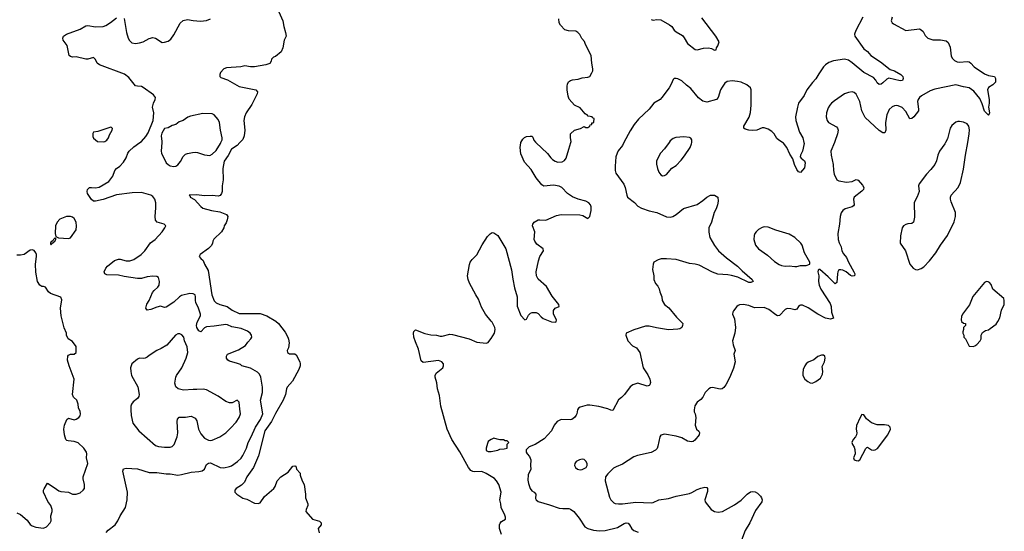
# Model space of a CAD drawing. Header units: inches. Extents: x 1603819 to 1745079, y 385938 to 533966.
# Tile 366 of 561: x 1665080 to 1675356, y 465942 to 471283. Entities that reach past the tile are written whole.
import ezdxf

# ---------------------------------------------------------------- set-up
doc = ezdxf.new("R2010")
doc.units = ezdxf.units.IN
doc.header["$MEASUREMENT"] = 0
for name, color, linetype in [('B6466', 7, 'Continuous'), ('B6467', 7, 'Continuous'), ('B6476', 7, 'Continuous'), ('B6477', 7, 'Continuous')]:
    doc.layers.add(name, color=color, linetype=linetype)

msp = doc.modelspace()

# ---------------------------------------------------------------- linework, layer by layer
at = {"layer": 'B6466', "color": 5}
for points, elevation in [([(1665981, 465930), (1666005, 465955), (1666076, 466010), (1666106, 466050), (1666130, 466105), (1666183, 466190), (1666202, 466270), (1666206, 466350), (1666158, 466570), (1666165, 466595), (1666190, 466603), (1666310, 466594), (1666430, 466555), (1666510, 466555), (1666610, 466541), (1666650, 466543), (1666730, 466529), (1666770, 466534), (1666870, 466559), (1666950, 466565), (1666985, 466575), (1667008, 466592), (1667030, 466640), (1667050, 466655), (1667070, 466656), (1667172, 466608), (1667210, 466605), (1667270, 466617), (1667290, 466626), (1667354, 466670), (1667390, 466705), (1667410, 466735), (1667446, 466810), (1667463, 466870), (1667497, 466930), (1667540, 467030), (1667594, 467110), (1667617, 467170), (1667594, 467310), (1667614, 467390), (1667614, 467446), (1667597, 467550), (1667582, 467582), (1667563, 467603), (1667490, 467645), (1667397, 467670), (1667383, 467683), (1667355, 467695), (1667270, 467718), (1667253, 467730), (1667240, 467750), (1667238, 467770), (1667250, 467790), (1667364, 467836), (1667437, 467883), (1667462, 467918), (1667494, 467950), (1667503, 467970), (1667500, 467990), (1667487, 468010), (1667457, 468030), (1667390, 468058), (1667295, 468075), (1667250, 468097), (1667230, 468100), (1667110, 468082), (1667030, 468076), (1667010, 468066), (1666970, 468025), (1666950, 468034), (1666929, 468069), (1666927, 468090), (1666934, 468126), (1666966, 468190), (1666968, 468210), (1666948, 468270), (1666919, 468330), (1666914, 468350), (1666916, 468390), (1666910, 468410), (1666890, 468422), (1666857, 468423), (1666770, 468402), (1666748, 468390), (1666690, 468333), (1666610, 468281), (1666590, 468280), (1666550, 468292), (1666510, 468282), (1666450, 468258), (1666410, 468252), (1666396, 468270), (1666406, 468314), (1666430, 468350), (1666466, 468434), (1666483, 468457), (1666521, 468490), (1666535, 468510), (1666541, 468550), (1666529, 468590), (1666510, 468601), (1666470, 468607), (1666410, 468600), (1666350, 468582), (1666310, 468581), (1666170, 468602), (1666110, 468616), (1665990, 468618), (1665969, 468630), (1665961, 468650), (1665978, 468690), (1665997, 468710), (1666070, 468768), (1666110, 468782), (1666130, 468782), (1666190, 468764), (1666230, 468764), (1666270, 468778), (1666348, 468830), (1666386, 468870), (1666445, 468955), (1666494, 468990), (1666566, 469070), (1666596, 469110), (1666604, 469130), (1666588, 469150), (1666515, 469170), (1666498, 469190), (1666493, 469230), (1666501, 469319), (1666500, 469370), (1666490, 469410), (1666470, 469436), (1666449, 469450), (1666350, 469478), (1666254, 469474), (1666090, 469453), (1665950, 469407), (1665870, 469390), (1665850, 469390), (1665830, 469405), (1665789, 469470), (1665783, 469490), (1665789, 469510), (1665810, 469530), (1665830, 469532), (1665870, 469527), (1665910, 469535), (1666010, 469595), (1666051, 469650), (1666073, 469710), (1666089, 469730), (1666125, 469755), (1666164, 469796), (1666190, 469841), (1666208, 469890), (1666222, 469910), (1666270, 469957), (1666334, 470000)], 260), ([(1666565, 470000), (1666558, 469910), (1666560, 469890), (1666608, 469790), (1666630, 469770), (1666650, 469759), (1666690, 469750), (1666710, 469753), (1666730, 469766), (1666758, 469802), (1666785, 469855), (1666810, 469879), (1666830, 469887), (1666882, 469898), (1666910, 469899), (1666936, 469896), (1667010, 469871), (1667065, 469865), (1667090, 469878), (1667130, 469916), (1667175, 469990), (1667180, 470000)], 260), ([(1667377, 470000), (1667349, 469971), (1667290, 469930), (1667255, 469865), (1667214, 469806), (1667200, 469730), (1667204, 469610), (1667194, 469550), (1667194, 469490), (1667188, 469470), (1667171, 469449), (1667150, 469442), (1667090, 469447), (1667005, 469445), (1666930, 469454), (1666849, 469450), (1666859, 469439), (1666861, 469430), (1666906, 469406), (1666970, 469332), (1666990, 469317), (1667083, 469290), (1667170, 469277), (1667238, 469250), (1667252, 469230), (1667247, 469193), (1667236, 469164), (1667215, 469130), (1667210, 469110), (1667188, 469070), (1667107, 468993), (1667097, 468970), (1667093, 468947), (1667077, 468923), (1667050, 468896), (1666965, 468830), (1666954, 468810), (1666969, 468790), (1666994, 468770), (1667010, 468730), (1667046, 468666), (1667087, 468410), (1667110, 468349), (1667130, 468328), (1667170, 468310), (1667244, 468290), (1667299, 468250), (1667370, 468217), (1667590, 468216), (1667658, 468190), (1667755, 468135), (1667782, 468110), (1667850, 468021), (1667879, 467970), (1667887, 467947), (1667891, 467910), (1667884, 467856), (1667872, 467830), (1667874, 467810), (1667896, 467796), (1667950, 467794), (1667965, 467785), (1668003, 467710), (1668006, 467690), (1668007, 467670), (1667992, 467630), (1667927, 467510), (1667870, 467447), (1667863, 467430), (1667853, 467370), (1667830, 467310), (1667749, 467171), (1667708, 467090), (1667637, 466990), (1667571, 466730), (1667521, 466610), (1667451, 466510), (1667425, 466455), (1667395, 466425), (1667341, 466390), (1667324, 466370), (1667324, 466350), (1667345, 466330), (1667410, 466288), (1667450, 466277), (1667530, 466235), (1667570, 466232), (1667590, 466241), (1667635, 466305), (1667733, 466390), (1667748, 466410), (1667769, 466470), (1667804, 466510), (1667882, 466558), (1667930, 466622), (1667950, 466626), (1667962, 466622), (1667968, 466590), (1668008, 466550), (1668009, 466530), (1668029, 466470), (1668049, 466430), (1668064, 466330), (1668064, 466290), (1668089, 466230), (1668088, 466210), (1668069, 466171), (1668068, 466150), (1668135, 466070), (1668209, 466049), (1668228, 466030), (1668228, 466010), (1668194, 465970), (1668205, 465925)], 240), ([(1670000, 468137), (1669943, 468210), (1669901, 468281), (1669870, 468364), (1669840, 468410), (1669773, 468533), (1669759, 468570), (1669754, 468610), (1669773, 468727), (1669781, 468750), (1669801, 468779), (1669851, 468829), (1669908, 468932), (1669962, 469018), (1669990, 469049), (1670000, 469055)], 240), ([(1665050, 466135), (1665090, 466118), (1665157, 466057), (1665190, 466014), (1665210, 465998), (1665250, 465984), (1665330, 465974), (1665361, 465990), (1665398, 466030), (1665407, 466050), (1665405, 466105), (1665419, 466150), (1665419, 466170), (1665406, 466210), (1665375, 466255), (1665330, 466350), (1665329, 466370), (1665335, 466385), (1665370, 466445), (1665441, 466401), (1665490, 466364), (1665510, 466357), (1665590, 466350), (1665630, 466330), (1665670, 466330), (1665710, 466344), (1665743, 466370), (1665756, 466390), (1665755, 466430), (1665742, 466490), (1665744, 466510), (1665790, 466650), (1665779, 466710), (1665781, 466750), (1665777, 466770), (1665750, 466809), (1665690, 466866), (1665650, 466880), (1665587, 466887), (1665571, 466891), (1665561, 466901), (1665548, 466948), (1665542, 467010), (1665547, 467050), (1665573, 467110), (1665590, 467122), (1665650, 467107), (1665670, 467113), (1665696, 467130), (1665710, 467147), (1665716, 467170), (1665713, 467193), (1665694, 467230), (1665689, 467270), (1665675, 467310), (1665642, 467342), (1665630, 467370), (1665650, 467530), (1665596, 467670), (1665579, 467730), (1665583, 467770), (1665590, 467781), (1665610, 467791), (1665649, 467791), (1665668, 467810), (1665669, 467870), (1665630, 467922), (1665586, 467950), (1665569, 467989), (1665569, 468010), (1665546, 468066), (1665513, 468190), (1665507, 468273), (1665519, 468359), (1665510, 468388), (1665403, 468423), (1665381, 468441), (1665350, 468489), (1665330, 468497), (1665310, 468497), (1665290, 468513), (1665267, 468550), (1665247, 468647), (1665246, 468730), (1665257, 468810), (1665257, 468830), (1665250, 468848), (1665232, 468872), (1665210, 468882), (1665190, 468877), (1665127, 468833), (1665090, 468824), (1665050, 468824)], 280), ([(1670000, 466515), (1669947, 466547), (1669905, 466565), (1669830, 466562), (1669810, 466566), (1669790, 466578), (1669765, 466610), (1669673, 466773), (1669590, 466901), (1669543, 467010), (1669477, 467250), (1669461, 467361), (1669442, 467430), (1669433, 467493), (1669416, 467550), (1669415, 467570), (1669426, 467594), (1669497, 467650), (1669505, 467670), (1669502, 467690), (1669487, 467710), (1669450, 467726), (1669290, 467706), (1669270, 467723), (1669243, 467843), (1669210, 467920), (1669195, 467970), (1669190, 468010), (1669193, 468027), (1669210, 468045), (1669310, 468008), (1669370, 467993), (1669430, 467988), (1669470, 467979), (1669490, 467980), (1669570, 467999), (1669596, 467996), (1669771, 467951), (1669850, 467916), (1669950, 467907), (1669970, 467913), (1669978, 467922), (1670000, 467956)], 240), ([(1670000, 466900), (1669982, 466890), (1669970, 466878), (1669961, 466859), (1669947, 466810), (1669950, 466785), (1669970, 466775), (1669994, 466774), (1670000, 466775)], 260)]:
    msp.add_lwpolyline(points, dxfattribs=dict(at, elevation=elevation))
at = {"layer": 'B6466', "color": 5, "elevation": 280}
for points in [[(1665610, 469230), (1665570, 469230), (1665498, 469202), (1665471, 469170), (1665455, 469130), (1665451, 469051), (1665458, 469018), (1665485, 469005), (1665590, 468999), (1665610, 469006), (1665668, 469090), (1665673, 469127), (1665668, 469170), (1665650, 469207), (1665630, 469222)], [(1665450, 469006), (1665414, 468966), (1665410, 468966), (1665402, 468950), (1665402, 468942), (1665410, 468934), (1665415, 468945), (1665446, 468970), (1665446, 468974), (1665450, 468974), (1665458, 468990), (1665458, 468998)], [(1666750, 468003), (1666730, 468003), (1666705, 467990), (1666615, 467885), (1666556, 467850), (1666510, 467829), (1666430, 467777), (1666410, 467759), (1666390, 467749), (1666370, 467747), (1666330, 467749), (1666310, 467739), (1666251, 467690), (1666236, 467650), (1666239, 467610), (1666248, 467568), (1666314, 467450), (1666327, 467370), (1666325, 467350), (1666308, 467330), (1666265, 467295), (1666247, 467270), (1666241, 467250), (1666239, 467210), (1666244, 467150), (1666262, 467070), (1666324, 466990), (1666499, 466839), (1666528, 466828), (1666590, 466820), (1666650, 466822), (1666670, 466828), (1666691, 466849), (1666723, 466930), (1666732, 466970), (1666723, 467090), (1666727, 467113), (1666746, 467134), (1666810, 467135), (1666870, 467144), (1666910, 467123), (1666930, 467095), (1666946, 467010), (1666970, 466958), (1667010, 466916), (1667050, 466892), (1667070, 466890), (1667090, 466892), (1667170, 466930), (1667232, 466970), (1667282, 467018), (1667338, 467082), (1667370, 467130), (1667386, 467170), (1667377, 467217), (1667371, 467290), (1667350, 467310), (1667296, 467284), (1667270, 467284), (1667230, 467298), (1667150, 467352), (1667030, 467420), (1666995, 467425), (1666930, 467421), (1666890, 467424), (1666790, 467416), (1666734, 467430), (1666709, 467450), (1666701, 467490), (1666710, 467550), (1666718, 467570), (1666773, 467650), (1666818, 467750), (1666834, 467810), (1666828, 467868), (1666799, 467930), (1666792, 467970), (1666774, 467994)]]:
    msp.add_lwpolyline(points, close=True, dxfattribs=at)
at = {"layer": 'B6467', "color": 5}
for points, elevation in [([(1667785, 471365), (1667828, 471270), (1667838, 471210), (1667855, 471150), (1667860, 471110), (1667840, 471070), (1667827, 470990), (1667810, 470946), (1667750, 470899), (1667729, 470890), (1667709, 470871), (1667704, 470850), (1667690, 470827), (1667648, 470810), (1667530, 470790), (1667490, 470790), (1667430, 470800), (1667388, 470792), (1667239, 470781), (1667210, 470771), (1667176, 470730), (1667169, 470710), (1667169, 470690), (1667180, 470680), (1667250, 470654), (1667370, 470586), (1667545, 470550), (1667561, 470530), (1667559, 470510), (1667504, 470396), (1667443, 470310), (1667425, 470270), (1667420, 470230), (1667431, 470129), (1667423, 470070), (1667408, 470032), (1667377, 470000)], 240), ([(1666334, 470000), (1666350, 470010), (1666396, 470064), (1666420, 470100), (1666473, 470230), (1666481, 470310), (1666467, 470370), (1666475, 470410), (1666493, 470450), (1666497, 470470), (1666478, 470498), (1666370, 470575), (1666350, 470584), (1666310, 470588), (1666290, 470594), (1666220, 470680), (1666175, 470715), (1665912, 470812), (1665889, 470829), (1665870, 470868), (1665850, 470889), (1665790, 470872), (1665770, 470872), (1665670, 470896), (1665630, 470893), (1665610, 470897), (1665597, 470910), (1665574, 471014), (1665535, 471070), (1665529, 471090), (1665538, 471110), (1665568, 471130), (1665710, 471184), (1665770, 471220), (1665790, 471222), (1665870, 471208), (1665950, 471213), (1665978, 471222), (1666028, 471252), (1666090, 471302)], 260), ([(1666170, 471294), (1666195, 471150), (1666213, 471090), (1666225, 471065), (1666250, 471042), (1666290, 471033), (1666330, 471042), (1666370, 471053), (1666430, 471087), (1666470, 471097), (1666498, 471090), (1666566, 471046), (1666590, 471048), (1666630, 471059), (1666659, 471081), (1666690, 471126), (1666755, 471245), (1666785, 471275), (1666830, 471284), (1666890, 471273), (1666968, 471268), (1667030, 471275), (1667070, 471291)], 260), ([(1667180, 470000), (1667192, 470030), (1667195, 470050), (1667177, 470130), (1667165, 470210), (1667150, 470241), (1667110, 470290), (1667090, 470300), (1666990, 470302), (1666863, 470277), (1666835, 470265), (1666785, 470230), (1666745, 470215), (1666710, 470190), (1666670, 470179), (1666630, 470155), (1666590, 470148), (1666562, 470098), (1666555, 470070), (1666565, 470010), (1666565, 470000)], 260)]:
    msp.add_lwpolyline(points, dxfattribs=dict(at, elevation=elevation))
at = {"layer": 'B6467', "color": 5, "elevation": 280}
msp.add_lwpolyline([(1666030, 470162), (1665895, 470115), (1665852, 470108), (1665844, 470096), (1665843, 470063), (1665850, 470046), (1665893, 470013), (1665950, 470007), (1665970, 470011), (1665990, 470025), (1666007, 470050), (1666018, 470082), (1666045, 470130), (1666048, 470148), (1666039, 470159)], close=True, dxfattribs=at)
at = {"layer": 'B6476', "color": 5}
for points, elevation in [([(1670000, 469055), (1670010, 469061), (1670030, 469059), (1670072, 469030), (1670154, 468890), (1670213, 468670), (1670226, 468574), (1670245, 468485), (1670272, 468390), (1670273, 468293), (1670310, 468194), (1670351, 468149), (1670370, 468158), (1670390, 468198), (1670410, 468218), (1670430, 468228), (1670470, 468228), (1670490, 468215), (1670521, 468181), (1670544, 468164), (1670630, 468129), (1670670, 468124), (1670678, 468130), (1670683, 468150), (1670650, 468210), (1670653, 468247), (1670668, 468272), (1670711, 468290), (1670707, 468310), (1670636, 468396), (1670577, 468497), (1670493, 468573), (1670473, 468610), (1670470, 468650), (1670496, 468764), (1670510, 468810), (1670547, 468870), (1670544, 468890), (1670478, 468938), (1670457, 468970), (1670450, 468990), (1670455, 469070), (1670433, 469130), (1670437, 469150), (1670451, 469170), (1670490, 469192), (1670510, 469195), (1670570, 469189), (1670682, 469238), (1670730, 469250), (1670926, 469246), (1670958, 469238), (1671010, 469209), (1671031, 469229), (1671044, 469290), (1671044, 469330), (1671037, 469350), (1671019, 469370), (1670990, 469387), (1670910, 469410), (1670850, 469434), (1670798, 469470), (1670737, 469530), (1670710, 469545), (1670650, 469554), (1670550, 469546), (1670530, 469558), (1670470, 469632), (1670419, 469719), (1670350, 469796), (1670310, 469883), (1670303, 469950), (1670310, 469996), (1670312, 470000)], 240), ([(1671386, 470000), (1671370, 469970), (1671327, 469913), (1671315, 469890), (1671303, 469850), (1671295, 469755), (1671295, 469710), (1671302, 469682), (1671386, 469566), (1671399, 469530), (1671415, 469450), (1671425, 469430), (1671495, 469375), (1671530, 469337), (1671570, 469314), (1671650, 469286), (1671730, 469269), (1671830, 469225), (1671870, 469223), (1671897, 469230), (1671930, 469250), (1672008, 469312), (1672150, 469354), (1672210, 469396), (1672250, 469430), (1672290, 469452), (1672331, 469451), (1672365, 469430), (1672370, 469390), (1672362, 469350), (1672350, 469310), (1672329, 469270), (1672299, 469170), (1672273, 469110), (1672274, 469066), (1672282, 469010), (1672330, 468927), (1672375, 468870), (1672456, 468796), (1672572, 468710), (1672620, 468660), (1672724, 468570), (1672735, 468550), (1672710, 468538), (1672690, 468541), (1672574, 468594), (1672510, 468614), (1672470, 468621), (1672366, 468626), (1672310, 468646), (1672170, 468719), (1672130, 468730), (1672070, 468738), (1671930, 468779), (1671830, 468786), (1671775, 468785), (1671744, 468776), (1671698, 468750), (1671691, 468730), (1671684, 468676), (1671698, 468610), (1671698, 468570), (1671716, 468530), (1671741, 468501), (1671754, 468474), (1671761, 468441), (1671781, 468390), (1671787, 468350), (1671811, 468310), (1671855, 468275), (1671936, 468176), (1672000, 468110), (1671999, 468090), (1671991, 468069), (1671970, 468057), (1671948, 468052), (1671850, 468045), (1671726, 468066), (1671650, 468085), (1671610, 468085), (1671490, 468047), (1671411, 468009), (1671406, 467990), (1671426, 467930), (1671477, 467877), (1671517, 467857), (1671551, 467810), (1671588, 467650), (1671635, 467575), (1671657, 467530), (1671663, 467497), (1671657, 467470), (1671650, 467463), (1671630, 467456), (1671530, 467487), (1671478, 467470), (1671451, 467450), (1671391, 467370), (1671361, 467339), (1671330, 467315), (1671270, 467204), (1671250, 467206), (1671219, 467219), (1671124, 467244), (1671030, 467259), (1671002, 467258), (1670930, 467239), (1670911, 467229), (1670901, 467210), (1670896, 467170), (1670887, 467153), (1670870, 467129), (1670842, 467110), (1670830, 467105), (1670730, 467109), (1670691, 467089), (1670659, 467050), (1670631, 466990), (1670553, 466907), (1670461, 466850), (1670397, 466823), (1670367, 466793), (1670367, 466770), (1670375, 466750), (1670402, 466722), (1670413, 466690), (1670410, 466630), (1670415, 466590), (1670387, 466533), (1670384, 466476), (1670390, 466443), (1670409, 466390), (1670426, 466366), (1670450, 466350), (1670468, 466330), (1670464, 466284), (1670470, 466270), (1670490, 466254), (1670610, 466220), (1670710, 466183), (1670750, 466179), (1670810, 466180), (1670830, 466175), (1670862, 466150), (1670919, 466079), (1670977, 465990), (1671010, 465972), (1671070, 465955), (1671130, 465946), (1671190, 465949), (1671319, 465981), (1671390, 466023), (1671410, 466030), (1671430, 466026), (1671446, 466010), (1671469, 465969), (1671491, 465951), (1671534, 465934)], 260), ([(1670466, 470000), (1670590, 469885), (1670622, 469842), (1670642, 469822), (1670667, 469807), (1670697, 469797), (1670742, 469798), (1670767, 469813), (1670784, 469836), (1670813, 469930), (1670832, 470000)], 240), ([(1673584, 470000), (1673547, 469910), (1673550, 469870), (1673570, 469770), (1673572, 469710), (1673580, 469670), (1673609, 469610), (1673630, 469599), (1673710, 469586), (1673770, 469595), (1673810, 469614), (1673830, 469609), (1673876, 469556), (1673890, 469530), (1673887, 469510), (1673870, 469492), (1673789, 469430), (1673781, 469410), (1673790, 469350), (1673782, 469338), (1673770, 469330), (1673696, 469310), (1673670, 469290), (1673654, 469266), (1673643, 469230), (1673636, 469150), (1673618, 469050), (1673622, 468990), (1673633, 468953), (1673654, 468910), (1673662, 468870), (1673679, 468839), (1673710, 468802), (1673730, 468750), (1673787, 468650), (1673795, 468630), (1673794, 468610), (1673770, 468606), (1673750, 468614), (1673706, 468650), (1673670, 468669), (1673650, 468673), (1673630, 468670), (1673618, 468650), (1673614, 468630), (1673610, 468538), (1673590, 468524), (1673519, 468599), (1673430, 468675), (1673424, 468676), (1673412, 468668), (1673411, 468650), (1673420, 468610), (1673416, 468550), (1673425, 468510), (1673440, 468470), (1673539, 468319), (1673549, 468290), (1673554, 468230), (1673573, 468167), (1673543, 468157), (1673490, 468166), (1673410, 468209), (1673310, 468276), (1673250, 468302), (1673230, 468304), (1673221, 468299), (1673210, 468290), (1673190, 468260), (1673170, 468253), (1673130, 468266), (1673090, 468267), (1673070, 468257), (1673010, 468195), (1672990, 468191), (1672970, 468202), (1672899, 468259), (1672850, 468280), (1672750, 468276), (1672690, 468298), (1672630, 468310), (1672593, 468307), (1672579, 468301), (1672566, 468290), (1672530, 468242), (1672523, 468230), (1672521, 468210), (1672539, 468159), (1672550, 468070), (1672543, 468010), (1672521, 467930), (1672525, 467890), (1672548, 467830), (1672535, 467790), (1672547, 467710), (1672530, 467645), (1672490, 467550), (1672450, 467472), (1672430, 467443), (1672410, 467428), (1672390, 467426), (1672310, 467444), (1672290, 467441), (1672271, 467430), (1672233, 467390), (1672210, 467341), (1672190, 467319), (1672151, 467290), (1672128, 467252), (1672119, 467210), (1672121, 467190), (1672131, 467170), (1672138, 467130), (1672130, 467050), (1672145, 467010), (1672168, 466988), (1672175, 466975), (1672171, 466949), (1672127, 466893), (1672110, 466879), (1672090, 466877), (1672050, 466883), (1671990, 466919), (1671930, 466936), (1671810, 466955), (1671773, 466947), (1671760, 466930), (1671740, 466830), (1671732, 466808), (1671717, 466790), (1671670, 466764), (1671528, 466732), (1671490, 466718), (1671370, 466643), (1671304, 466616), (1671279, 466601), (1671217, 466543), (1671193, 466510), (1671190, 466470), (1671237, 466297), (1671250, 466270), (1671280, 466240), (1671294, 466234), (1671329, 466229), (1671370, 466230), (1671510, 466248), (1671670, 466239), (1671690, 466243), (1671750, 466272), (1671850, 466286), (1671930, 466310), (1672070, 466337), (1672094, 466346), (1672150, 466378), (1672190, 466393), (1672230, 466402), (1672250, 466401), (1672257, 466390), (1672257, 466357), (1672230, 466270), (1672233, 466250), (1672298, 466170), (1672330, 466150), (1672370, 466142), (1672415, 466150), (1672541, 466219), (1672610, 466266), (1672674, 466330), (1672707, 466353), (1672730, 466359), (1672755, 466355), (1672781, 466341), (1672810, 466310), (1672823, 466290), (1672829, 466270), (1672825, 466250), (1672760, 466160), (1672699, 466030), (1672653, 465950), (1672615, 465850)], 280), ([(1671857, 470000), (1671810, 469936), (1671767, 469890), (1671725, 469810), (1671726, 469774), (1671736, 469730), (1671752, 469692), (1671770, 469664), (1671790, 469653), (1671810, 469656), (1671830, 469668), (1671888, 469732), (1671930, 469762), (1671985, 469815), (1672020, 469860), (1672078, 469950), (1672093, 469987), (1672094, 470000)], 280), ([(1673263, 470000), (1673266, 469990), (1673250, 469910), (1673230, 469870), (1673227, 469850), (1673236, 469836), (1673270, 469811), (1673277, 469790), (1673270, 469738), (1673230, 469686), (1673210, 469695), (1673190, 469718), (1673165, 469770), (1673149, 469830), (1673119, 469879), (1673085, 469950), (1673050, 469994), (1673040, 470000)], 260), ([(1674742, 470000), (1674734, 469986), (1674679, 469910), (1674663, 469870), (1674649, 469810), (1674632, 469770), (1674590, 469718), (1674543, 469670), (1674467, 469570), (1674462, 469550), (1674467, 469490), (1674446, 469434), (1674422, 469390), (1674416, 469370), (1674419, 469221), (1674410, 469170), (1674390, 469156), (1674350, 469153), (1674330, 469146), (1674305, 469130), (1674290, 469110), (1674272, 469028), (1674270, 468950), (1674325, 468870), (1674369, 468730), (1674405, 468690), (1674430, 468676), (1674450, 468672), (1674490, 468684), (1674517, 468703), (1674576, 468764), (1674641, 468850), (1674691, 468930), (1674765, 469030), (1674834, 469174), (1674848, 469230), (1674846, 469270), (1674803, 469383), (1674795, 469410), (1674795, 469430), (1674803, 469450), (1674873, 469530), (1674898, 469582), (1674930, 469721), (1674951, 469870), (1674975, 470000)], 320), ([(1670000, 467956), (1670034, 468010), (1670042, 468050), (1670040, 468070), (1670010, 468124), (1670000, 468137)], 240), ([(1670000, 466775), (1670070, 466788), (1670090, 466799), (1670138, 466802), (1670166, 466810), (1670168, 466852), (1670186, 466870), (1670167, 466887), (1670148, 466888), (1670130, 466898), (1670090, 466898), (1670063, 466903), (1670030, 466915), (1670000, 466900)], 260), ([(1670109, 465910), (1670089, 465971), (1670088, 466010), (1670094, 466026), (1670110, 466043), (1670150, 466070), (1670151, 466089), (1670145, 466110), (1670106, 466190), (1670102, 466230), (1670091, 466271), (1670106, 466350), (1670082, 466430), (1670057, 466470), (1670034, 466494), (1670000, 466515)], 240)]:
    msp.add_lwpolyline(points, dxfattribs=dict(at, elevation=elevation))
for points, elevation in [([(1672850, 469121), (1672830, 469115), (1672790, 469092), (1672765, 469070), (1672751, 469050), (1672744, 469030), (1672743, 468990), (1672760, 468930), (1672792, 468892), (1672885, 468825), (1672958, 468758), (1673007, 468727), (1673030, 468717), (1673070, 468709), (1673110, 468714), (1673170, 468705), (1673190, 468708), (1673230, 468718), (1673290, 468716), (1673326, 468730), (1673328, 468750), (1673272, 468850), (1673247, 468930), (1673232, 468950), (1673169, 469010), (1673110, 469045), (1672970, 469084), (1672890, 469118)], 280), ([(1675170, 468549), (1675150, 468538), (1675026, 468394), (1674993, 468307), (1674921, 468210), (1674910, 468186), (1674906, 468150), (1674910, 468134), (1674930, 468114), (1674952, 468110), (1674952, 468090), (1674932, 468070), (1674932, 468050), (1674924, 468024), (1674922, 468010), (1674934, 467990), (1674934, 467970), (1674952, 467952), (1674990, 467874), (1675030, 467871), (1675050, 467878), (1675070, 467891), (1675104, 467930), (1675113, 467950), (1675113, 467990), (1675130, 468018), (1675161, 468039), (1675190, 468047), (1675210, 468059), (1675270, 468106), (1675290, 468131), (1675308, 468170), (1675328, 468252), (1675355, 468310), (1675356, 468350), (1675350, 468373), (1675235, 468470), (1675218, 468518), (1675200, 468540), (1675188, 468548)], 320), ([(1673470, 467781), (1673450, 467781), (1673410, 467767), (1673369, 467731), (1673310, 467708), (1673290, 467691), (1673275, 467670), (1673256, 467630), (1673252, 467592), (1673255, 467570), (1673275, 467530), (1673305, 467505), (1673330, 467493), (1673350, 467490), (1673370, 467494), (1673390, 467505), (1673438, 467542), (1673459, 467581), (1673462, 467610), (1673457, 467663), (1673479, 467710), (1673487, 467750), (1673484, 467770)], 320), ([(1673870, 467162), (1673851, 467130), (1673814, 467046), (1673811, 467010), (1673816, 466970), (1673814, 466950), (1673803, 466930), (1673778, 466902), (1673765, 466870), (1673771, 466850), (1673790, 466822), (1673797, 466797), (1673798, 466750), (1673784, 466710), (1673788, 466690), (1673810, 466680), (1673830, 466678), (1673850, 466689), (1673910, 466807), (1673923, 466817), (1673930, 466821), (1673970, 466792), (1673990, 466788), (1674010, 466792), (1674033, 466807), (1674142, 466950), (1674170, 467010), (1674165, 467030), (1674147, 467047), (1674106, 467054), (1674030, 467052), (1673970, 467075), (1673917, 467117), (1673890, 467157)], 320), ([(1670950, 466696), (1670921, 466690), (1670888, 466672), (1670873, 466650), (1670872, 466630), (1670881, 466610), (1670901, 466590), (1670930, 466584), (1670950, 466587), (1670991, 466609), (1671002, 466630), (1671001, 466650), (1670990, 466676), (1670972, 466692)], 280)]:
    msp.add_lwpolyline(points, close=True, dxfattribs=dict(at, elevation=elevation))
at = {"layer": 'B6477', "color": 5}
for points, elevation in [([(1670832, 470000), (1670835, 470010), (1670829, 470050), (1670830, 470092), (1670869, 470130), (1670934, 470146), (1670970, 470169), (1670990, 470158), (1671010, 470158), (1671032, 470170), (1671034, 470186), (1671050, 470188), (1671053, 470207), (1671067, 470207), (1671072, 470212), (1671074, 470250), (1671058, 470258), (1671054, 470270), (1671014, 470274), (1671002, 470290), (1670992, 470292), (1670981, 470301), (1670930, 470362), (1670872, 470392), (1670814, 470454), (1670803, 470483), (1670793, 470550), (1670793, 470590), (1670796, 470610), (1670807, 470633), (1670830, 470648), (1670850, 470654), (1670910, 470661), (1670950, 470676), (1671010, 470682), (1671030, 470690), (1671053, 470727), (1671061, 470750), (1671062, 470770), (1671050, 470830), (1671045, 470910), (1670985, 471025), (1670974, 471054), (1670948, 471088), (1670927, 471127), (1670905, 471150), (1670883, 471163), (1670807, 471167), (1670770, 471178), (1670724, 471224), (1670711, 471250), (1670707, 471290)], 240), ([(1671670, 471284), (1671690, 471279), (1671730, 471284), (1671770, 471280), (1671861, 471230), (1671887, 471210), (1671912, 471172), (1671930, 471156), (1671997, 471117), (1672015, 471095), (1672050, 471033), (1672130, 470973), (1672150, 470969), (1672216, 470984), (1672270, 470988), (1672302, 470982), (1672330, 470965), (1672350, 470968), (1672351, 470990), (1672368, 471010), (1672381, 471050), (1672345, 471110), (1672201, 471301)], 240), ([(1673880, 471310), (1673805, 471170), (1673791, 471130), (1673797, 471110), (1673890, 470980), (1673929, 470949), (1673962, 470910), (1674064, 470844), (1674164, 470764), (1674211, 470750), (1674278, 470710), (1674296, 470690), (1674301, 470670), (1674292, 470648), (1674270, 470645), (1674150, 470672), (1674130, 470661), (1674090, 470622), (1674070, 470610), (1674050, 470607), (1674030, 470623), (1674014, 470650), (1673990, 470678), (1673890, 470730), (1673770, 470834), (1673730, 470861), (1673690, 470871), (1673574, 470854), (1673525, 470835), (1673490, 470810), (1673470, 470790), (1673421, 470719), (1673390, 470665), (1673353, 470627), (1673294, 470550), (1673267, 470490), (1673210, 470410), (1673197, 470370), (1673177, 470270), (1673179, 470230), (1673218, 470110), (1673252, 470050), (1673263, 470000)], 260), ([(1674185, 471310), (1674175, 471270), (1674186, 471250), (1674200, 471240), (1674330, 471171), (1674470, 471186), (1674490, 471178), (1674510, 471158), (1674530, 471118), (1674558, 471090), (1674610, 471073), (1674690, 471071), (1674750, 471063), (1674770, 471046), (1674790, 470996), (1674803, 470903), (1674816, 470876), (1674836, 470856), (1674864, 470844), (1674890, 470840), (1674967, 470847), (1674990, 470844), (1675008, 470830), (1675042, 470790), (1675150, 470717), (1675190, 470700), (1675255, 470690), (1675266, 470670), (1675264, 470630), (1675237, 470603), (1675190, 470574), (1675182, 470550), (1675197, 470450), (1675197, 470410), (1675191, 470370), (1675200, 470310), (1675196, 470290), (1675190, 470287), (1675150, 470329), (1675126, 470406), (1675101, 470461), (1675037, 470537), (1674990, 470571), (1674930, 470581), (1674850, 470602), (1674630, 470559), (1674581, 470539), (1674492, 470488), (1674470, 470470), (1674457, 470450), (1674451, 470430), (1674462, 470350), (1674460, 470330), (1674413, 470270), (1674390, 470250), (1674370, 470248), (1674330, 470326), (1674290, 470366), (1674250, 470385), (1674230, 470387), (1674210, 470385), (1674187, 470373), (1674155, 470345), (1674129, 470291), (1674118, 470210), (1674120, 470130), (1674110, 470101), (1674090, 470103), (1674050, 470127), (1673903, 470263), (1673870, 470330), (1673847, 470430), (1673810, 470505), (1673790, 470523), (1673770, 470529), (1673730, 470524), (1673690, 470510), (1673583, 470437), (1673552, 470410), (1673534, 470390), (1673519, 470361), (1673501, 470310), (1673497, 470270), (1673507, 470230), (1673520, 470210), (1673604, 470164), (1673615, 470150), (1673621, 470130), (1673614, 470090), (1673589, 470010), (1673584, 470000)], 280), ([(1673040, 470000), (1673004, 470024), (1672983, 470043), (1672955, 470090), (1672930, 470115), (1672890, 470139), (1672850, 470153), (1672830, 470153), (1672774, 470130), (1672730, 470125), (1672690, 470129), (1672650, 470139), (1672639, 470150), (1672639, 470170), (1672694, 470266), (1672706, 470314), (1672715, 470390), (1672715, 470550), (1672706, 470570), (1672670, 470602), (1672610, 470630), (1672570, 470639), (1672515, 470645), (1672464, 470636), (1672439, 470621), (1672410, 470580), (1672395, 470550), (1672370, 470470), (1672351, 470449), (1672250, 470421), (1672210, 470433), (1672166, 470466), (1672084, 470564), (1672038, 470598), (1671990, 470645), (1671950, 470665), (1671931, 470669), (1671910, 470669), (1671901, 470659), (1671881, 470610), (1671859, 470570), (1671783, 470470), (1671763, 470450), (1671699, 470410), (1671651, 470350), (1671537, 470243), (1671493, 470187), (1671450, 470121), (1671386, 470000)], 260), ([(1674975, 470000), (1674991, 470091), (1674993, 470133), (1674986, 470170), (1674970, 470194), (1674930, 470212), (1674890, 470220), (1674870, 470220), (1674850, 470213), (1674810, 470179), (1674790, 470150), (1674762, 470038), (1674742, 470000)], 320), ([(1670312, 470000), (1670330, 470037), (1670350, 470053), (1670370, 470062), (1670408, 470068), (1670426, 470066), (1670435, 470055), (1670445, 470025), (1670463, 470003), (1670466, 470000)], 240), ([(1672094, 470000), (1672096, 470030), (1672086, 470046), (1672070, 470052), (1672010, 470061), (1671928, 470052), (1671899, 470041), (1671870, 470017), (1671857, 470000)], 280)]:
    msp.add_lwpolyline(points, dxfattribs=dict(at, elevation=elevation))

doc.saveas('drawing.dxf')
